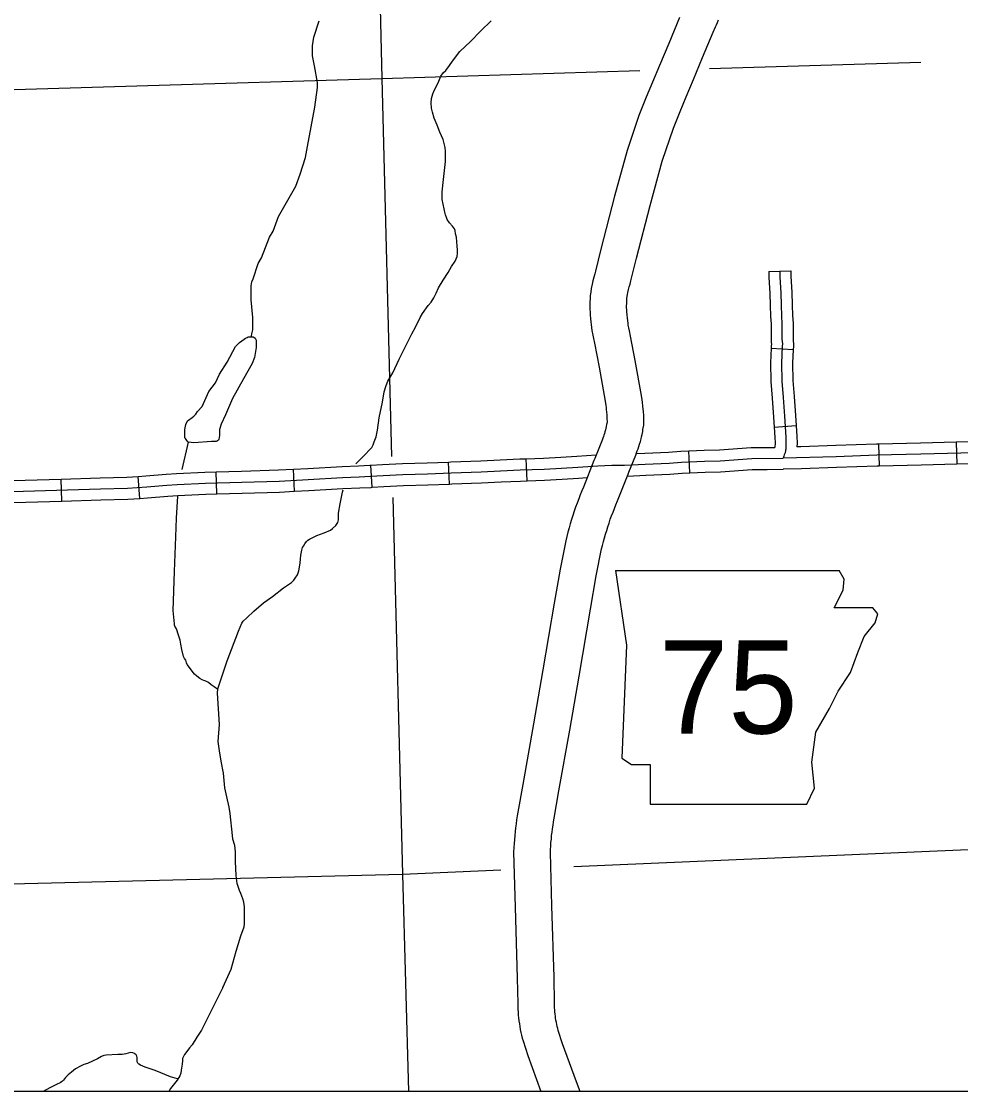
# Model space of a CAD drawing. Extents: x 1720274 to 1751788, y 372074 to 391887.
# Drawn here: x 1736478 to 1737487, y 374371 to 375521 of the extents above; entities that cross this region are included whole.
import ezdxf

# ---------------------------------------------------------------- set-up
doc = ezdxf.new("R2010")
doc.units = 0
for name, color, linetype in [('Level 10', 7, 'Continuous'), ('Level 21', 7, 'Continuous'), ('Level 32', 7, 'Continuous'), ('Level 35', 7, 'Continuous'), ('Level 5', 7, 'Continuous'), ('R_Draft', 7, 'Continuous')]:
    doc.layers.add(name, color=color, linetype=linetype)

msp = doc.modelspace()

# ---------------------------------------------------------------- linework, layer by layer
at = {"layer": 'Level 10'}
for points in [[(1737184.9, 375525.3), (1737173.2, 375497.5), (1737163.5, 375473.9), (1737155.7, 375455.7), (1737148.9, 375439.6), (1737141.2, 375420.2), (1737128.5, 375382.6), (1737115.1, 375333.3), (1737100.4, 375276.4), (1737094.6, 375252.9), (1737093.7, 375249.9), (1737092.7, 375246.2), (1737091.7, 375242.5), (1737090.9, 375238.8), (1737089.9, 375234.3), (1737089.4, 375230.1), (1737089, 375226.7), (1737088.8, 375223.2), (1737088.6, 375219.8), (1737088.5, 375216.3), (1737088.4, 375212.2), (1737088.8, 375208.2), (1737089, 375205.8), (1737089.3, 375201.5), (1737089.7, 375198.3), (1737090, 375195.5), (1737090.3, 375192.3), (1737090.7, 375189), (1737091.7, 375183.9), (1737092.4, 375180.5), (1737093.4, 375175.3), (1737098.5, 375149.8), (1737104.9, 375113.2), (1737105.6, 375108.6), (1737105.9, 375106.3), (1737106.2, 375104), (1737106.4, 375101.5), (1737106.7, 375098), (1737106.9, 375095.9), (1737106.9, 375093.7), (1737107, 375091.6), (1737107, 375091.1), (1737106.7, 375089.3), (1737106.5, 375087.9), (1737106.1, 375085.9), (1737105.7, 375084.2), (1737105.2, 375082.2), (1737104.7, 375080.2), (1737104.1, 375078.4), (1737103.6, 375076.6), (1737103.1, 375075.3), (1737102.4, 375073.4), (1737101.7, 375071.3), (1737101, 375069.6), (1737093.9, 375051.6)], [(1737130.5, 375037), (1737137.8, 375055.2), (1737138.7, 375057.6), (1737139.5, 375059.8), (1737140.3, 375061.9), (1737141.2, 375064.5), (1737142, 375067.1), (1737142.8, 375069.8), (1737143.5, 375072.7), (1737144, 375074.8), (1737144.6, 375077.4), (1737145.3, 375080.6), (1737145.6, 375082.6), (1737146.5, 375087.4), (1737146.5, 375092.1), (1737146.4, 375094.6), (1737146.4, 375097.8), (1737146, 375101.9), (1737145.8, 375104.5), (1737145.6, 375107.7), (1737145, 375112), (1737144.6, 375114.7), (1737143.9, 375119.4), (1737137.3, 375157), (1737132.2, 375182.9), (1737131.1, 375188.6), (1737130.4, 375191.8), (1737129.8, 375194.9), (1737129.6, 375196.9), (1737129.3, 375199.4), (1737129, 375202.5), (1737128.6, 375205.5), (1737128.3, 375209.4), (1737128.1, 375211.6), (1737128, 375213.5), (1737128, 375215.4), (1737128.1, 375218.1), (1737128.2, 375220.7), (1737128.4, 375223.3), (1737128.7, 375225.9), (1737128.9, 375227.8), (1737129.4, 375230), (1737130.1, 375233), (1737130.9, 375236), (1737131.7, 375239), (1737132.7, 375242.6), (1737138.7, 375266.8), (1737153.3, 375323.2), (1737166.3, 375371.1), (1737178.3, 375406.6), (1737185.4, 375424.5), (1737192.1, 375440.2), (1737199.9, 375458.7), (1737209.7, 375482.3), (1737221.1, 375509.5), (1737223.7, 375515.3), (1737224.6, 375517.5), (1737225.7, 375519.9), (1737226.8, 375523)], [(1737093.9, 375051.6), (1737092.9, 375049.4), (1737081.6, 375020.9), (1737079.9, 375016.8), (1737078.2, 375012.5), (1737076.5, 375008.1), (1737074.8, 375003.7), (1737073.2, 374999.3), (1737071.7, 374994.8), (1737070.2, 374990.4), (1737068.8, 374985.9), (1737067.5, 374981.4), (1737066.2, 374976.9), (1737064.9, 374972.4), (1737063.7, 374967.8), (1737062.5, 374962.9), (1737056.6, 374932.5), (1737050.3, 374896.2), (1737038, 374824.3), (1737028, 374766.6), (1737016.3, 374701.3), (1737011.2, 374671.7), (1737010.5, 374667.5), (1737009.8, 374663.3), (1737009.2, 374659.1), (1737008.7, 374654.8), (1737008.2, 374650.6), (1737007.7, 374646.3), (1737007.4, 374642), (1737007.1, 374637.8), (1737006.8, 374633.5), (1737006.6, 374628.6), (1737008.3, 374569.6), (1737010.5, 374493.3), (1737011.1, 374465.8), (1737011.1, 374463), (1737011.2, 374459.9), (1737011.3, 374456.7), (1737011.6, 374453.6), (1737011.8, 374450.4), (1737012.2, 374447.3), (1737012.7, 374444.2), (1737013.2, 374441.1), (1737013.7, 374438), (1737014.4, 374434.9), (1737015.1, 374431.8), (1737015.9, 374428.8), (1737016.8, 374425.7), (1737021.7, 374410.1), (1737035.8, 374371.3)], [(1737077.9, 374371.3), (1737074.1, 374381.7), (1737059.1, 374422.8), (1737054.6, 374437), (1737054, 374439.1), (1737053.5, 374441.3), (1737053, 374443.5), (1737052.5, 374445.7), (1737052.1, 374447.9), (1737051.7, 374450.1), (1737051.4, 374452.4), (1737051.1, 374454.6), (1737050.9, 374456.9), (1737050.8, 374459.1), (1737050.6, 374461.4), (1737050.6, 374463.6), (1737050.6, 374466.3), (1737050, 374494.3), (1737047.8, 374570.8), (1737046.1, 374628.3), (1737046.2, 374631.4), (1737046.5, 374635.1), (1737046.7, 374638.9), (1737047.1, 374642.6), (1737047.4, 374646.4), (1737047.9, 374650.1), (1737048.3, 374653.8), (1737048.9, 374657.5), (1737049.4, 374661.2), (1737050.1, 374665), (1737055.2, 374694.4), (1737066.9, 374759.8), (1737076.9, 374817.6), (1737089.3, 374889.5), (1737095.4, 374925.4), (1737101.1, 374954.4), (1737102, 374958.1), (1737103.1, 374962.2), (1737104.2, 374966.2), (1737105.4, 374970.2), (1737106.6, 374974.2), (1737107.8, 374978.2), (1737109.1, 374982.2), (1737110.5, 374986.2), (1737111.9, 374990.1), (1737113.4, 374994), (1737114.9, 374997.9), (1737116.5, 375001.8), (1737118.2, 375006), (1737129.6, 375034.7), (1737130.5, 375037)]]:
    msp.add_lwpolyline(points, dxfattribs=at)
at = {"layer": 'Level 21'}
for p, q in [((1737116, 374931.3), (1737128, 374851.1)), ((1737361.9, 374921.9), (1737356.4, 374931.1)), ((1737360.6, 374909.9), (1737361.9, 374921.9)), ((1737351.2, 374891.2), (1737360.6, 374909.9)), ((1737392.7, 374891.2), (1737351.2, 374891.2)), ((1737398, 374884.5), (1737392.7, 374891.2)), ((1737395.3, 374875.1), (1737398, 374884.5)), ((1737383.3, 374860.4), (1737395.3, 374875.1)), ((1737376.6, 374843.1), (1737383.3, 374860.4)), ((1737128, 374851.1), (1737122.7, 374729.5)), ((1737368.6, 374821.7), (1737376.6, 374843.1)), ((1737355.2, 374801.6), (1737368.6, 374821.7)), ((1737345.9, 374782.9), (1737355.2, 374801.6)), ((1737331.2, 374757.5), (1737345.9, 374782.9)), ((1737327.2, 374725.4), (1737331.2, 374757.5)), ((1737122.7, 374729.5), (1737133.4, 374722.8)), ((1737133.4, 374722.8), (1737153.4, 374722.8)), ((1737153.4, 374722.8), (1737153.4, 374680)), ((1737329.9, 374697.4), (1737327.2, 374725.4)), ((1737321.8, 374680), (1737329.9, 374697.4)), ((1737153.4, 374680), (1737321.8, 374680))]:
    msp.add_line(p, q, dxfattribs=at)
msp.add_lwpolyline([(1737116, 374931.3), (1737356.4, 374931.1)], dxfattribs=at)
at = {"layer": 'Level 32'}
for p, q in [((1737280.7, 375252.3), (1737304.4, 375253.2)), ((1737283.4, 375169.9), (1737307, 375168.8)), ((1737286.6, 375085.3), (1737310.3, 375086.9)), ((1737398.8, 375066.9), (1737399.4, 375043.3)), ((1737482.2, 375069.1), (1737482.8, 375045.4)), ((1737196.1, 375036.1), (1737195, 375059.7)), ((1736854.6, 375020.6), (1736853.2, 375044.3)), ((1736937.7, 375024.1), (1736936.7, 375047.7)), ((1737021, 375027.6), (1737020.2, 375051.2)), ((1736520.9, 375005.8), (1736520.2, 375029.4)), ((1736604.8, 375008.6), (1736603.1, 375032.2)), ((1736687.5, 375013.5), (1736686.8, 375037.2)), ((1736771.2, 375016.4), (1736769.9, 375040.1))]:
    msp.add_line(p, q, dxfattribs=at)
for points in [[(1737280.7, 375252.3), (1737281, 375245.9), (1737281.3, 375240.5), (1737281.9, 375228.7), (1737282.4, 375216.1), (1737282.6, 375204), (1737283.2, 375196.1), (1737283.2, 375179.3), (1737283.5, 375176.2), (1737283.6, 375174.5), (1737283.5, 375172.7), (1737283.4, 375169.9)], [(1737292.6, 375252.7), (1737292.8, 375246.5), (1737293.1, 375241.1), (1737293.8, 375229.3), (1737294.2, 375216.5), (1737294.5, 375204.6), (1737295, 375196.5), (1737295, 375179.9), (1737295.3, 375177.1), (1737295.4, 375174.7), (1737295.3, 375172.2), (1737294.5, 375154), (1737294.9, 375134.7), (1737296.1, 375117.1), (1737297.7, 375097), (1737299.2, 375074.5), (1737299.3, 375068.1), (1737299, 375061.5), (1737298.9, 375060.5), (1737298.8, 375059.8), (1737298.7, 375058.9), (1737298.5, 375058.2), (1737298.4, 375057.6), (1737297.9, 375056.8), (1737297.3, 375055.3), (1737296.8, 375053.9), (1737296.2, 375051.8)], [(1737304.4, 375253.2), (1737304.6, 375247.1), (1737305, 375241.8), (1737305.6, 375229.8), (1737306.1, 375216.8), (1737306.3, 375205.1), (1737306.9, 375196.9), (1737306.9, 375180.4), (1737307.1, 375178), (1737307.3, 375174.9), (1737307.2, 375171.7), (1737307, 375168.8)], [(1737283.4, 375169.9), (1737282.6, 375154.2), (1737283, 375134.2), (1737284.3, 375116.2), (1737285.9, 375096.1), (1737286.6, 375085.3)], [(1737307, 375168.8), (1737306.3, 375153.9), (1737306.7, 375135.3), (1737308, 375118), (1737309.5, 375097.8), (1737310.3, 375086.9)], [(1737310.3, 375086.9), (1737311.1, 375075), (1737311.2, 375067.9), (1737311, 375064.1)], [(1737286.6, 375085.3), (1737287.4, 375074), (1737287.5, 375068.4), (1737287.2, 375063.5)], [(1737315.4, 375064.2), (1737311, 375064.1)], [(1737398.8, 375066.9), (1737396.6, 375066.9), (1737352.8, 375065.4), (1737315.4, 375064.2)], [(1737482.2, 375069.1), (1737444, 375068.1), (1737398.8, 375066.9)], [(1737565.6, 375071.1), (1737556.9, 375070.9), (1737532.1, 375070.4), (1737501.2, 375069.6), (1737482.2, 375069.1)], [(1737020.2, 375051.2), (1737038.8, 375051.9), (1737057.4, 375052.8), (1737074.5, 375054), (1737095.4, 375055.4)], [(1737138.4, 375056.8), (1737147.6, 375057.2), (1737173, 375058.3), (1737186.1, 375059.3), (1737195, 375059.7)], [(1737195, 375059.7), (1737211.3, 375060.5), (1737227.8, 375061), (1737262, 375063.2), (1737278.7, 375063.4)], [(1737278.7, 375063.4), (1737287.2, 375063.5)], [(1737501.5, 375057.8), (1737444.3, 375056.3), (1737397, 375055), (1737353.2, 375053.5), (1737296.4, 375051.8), (1737296.2, 375051.8)], [(1736456.1, 375015.7), (1736562.4, 375018.9), (1736591.4, 375019.5), (1736612.2, 375021), (1736634, 375022.9), (1736645, 375023.6), (1736675.3, 375024.9), (1736714.3, 375026.1), (1736754.4, 375027.3), (1736785.9, 375029.1), (1736822.6, 375031.1), (1736840.6, 375031.7), (1736852.7, 375032.4), (1736866.2, 375033.2), (1736887.6, 375034.2), (1736914.1, 375034.9), (1736939.5, 375036), (1736971.7, 375037.3), (1736992.5, 375038.3), (1737013.5, 375039.2), (1737039.3, 375040), (1737058.1, 375041), (1737075.4, 375042.1), (1737097.1, 375043.7), (1737112.2, 375044.3)], [(1736769.9, 375040.1), (1736785.2, 375040.9), (1736822.1, 375042.9), (1736840, 375043.5), (1736852, 375044.2), (1736853.2, 375044.3)], [(1736853.2, 375044.3), (1736865.6, 375045), (1736887.2, 375046.1), (1736913.7, 375046.8), (1736936.7, 375047.7)], [(1736936.7, 375047.7), (1736939, 375047.8), (1736971.2, 375049.2), (1736992, 375050.1), (1737013.1, 375051), (1737020.2, 375051.2)], [(1737112.2, 375044.3), (1737119.2, 375044.3), (1737125.9, 375044.4), (1737148.1, 375045.4), (1737173.7, 375046.5), (1737186.9, 375047.5), (1737211.8, 375048.7), (1737228.4, 375049.2), (1737262.5, 375051.4), (1737296.2, 375051.8)], [(1737399.4, 375043.3), (1737397.4, 375043.2), (1737353.6, 375041.7), (1737316.1, 375040.5)], [(1737482.8, 375045.4), (1737444.6, 375044.4), (1737399.4, 375043.3)], [(1737566.2, 375047.4), (1737557.5, 375047.2), (1737532.6, 375046.7), (1737501.8, 375045.9), (1737482.8, 375045.4)], [(1736436.8, 375027), (1736455.8, 375027.5), (1736520.2, 375029.4)], [(1736520.2, 375029.4), (1736562.1, 375030.7), (1736590.9, 375031.4), (1736603.1, 375032.2)], [(1736603.1, 375032.2), (1736611.3, 375032.8), (1736633, 375034.7), (1736644.4, 375035.5), (1736674.8, 375036.8), (1736686.8, 375037.2)], [(1736686.8, 375037.2), (1736714, 375038), (1736753.9, 375039.2), (1736769.9, 375040.1)], [(1737021, 375027.6), (1737039.9, 375028.2), (1737058.8, 375029.2), (1737076.2, 375030.3), (1737085.6, 375031)], [(1737128.8, 375032.7), (1737148.7, 375033.5), (1737174.4, 375034.6), (1737187.6, 375035.6), (1737196.1, 375036.1)], [(1737196.1, 375036.1), (1737212.3, 375036.9), (1737228.9, 375037.3), (1737263, 375039.6), (1737279, 375039.7)], [(1737279, 375039.7), (1737296.4, 375040)], [(1737316.1, 375040.5), (1737296.7, 375040), (1737296.4, 375040)], [(1736771.2, 375016.4), (1736786.5, 375017.3), (1736823.1, 375019.3), (1736841.1, 375019.9), (1736853.4, 375020.5), (1736854.6, 375020.6)], [(1736854.6, 375020.6), (1736866.9, 375021.3), (1736888.1, 375022.4), (1736914.5, 375023.1), (1736937.7, 375024.1)], [(1736937.7, 375024.1), (1736940, 375024.2), (1736972.2, 375025.5), (1736993, 375026.4), (1737013.9, 375027.3), (1737021, 375027.6)], [(1736520.9, 375005.8), (1736562.8, 375007), (1736592, 375007.7), (1736604.8, 375008.6)], [(1736604.8, 375008.6), (1736613.1, 375009.2), (1736634.9, 375011.1), (1736645.7, 375011.8), (1736675.7, 375013.1), (1736687.5, 375013.5)], [(1736687.5, 375013.5), (1736714.7, 375014.3), (1736754.9, 375015.5), (1736771.2, 375016.4)], [(1736437.5, 375003.3), (1736456.5, 375003.8), (1736520.9, 375005.8)]]:
    msp.add_lwpolyline(points, dxfattribs=at)
at = {"layer": 'Level 35'}
for points in [[(1736724.7, 375183.1), (1736725.1, 375185.3), (1736726.2, 375189.8), (1736726.4, 375194.9), (1736726.4, 375203.1), (1736724.5, 375222), (1736724.5, 375237.2), (1736725.3, 375241.3), (1736726.6, 375244.7), (1736732, 375261.1), (1736735.6, 375267.3), (1736744.3, 375289.4), (1736748.1, 375295.8), (1736753.7, 375311.7), (1736772.4, 375344.1), (1736777.3, 375357), (1736782.9, 375374.8), (1736784.9, 375386.9), (1736793, 375429.1), (1736795.8, 375450.2), (1736795.6, 375455.6), (1736792.6, 375473.4), (1736790.5, 375484.1), (1736790.4, 375494.8), (1736791.9, 375504.1), (1736797.7, 375521.7)], [(1736925.7, 375234.9), (1736930.9, 375243), (1736936.3, 375251.4), (1736939.7, 375257.8), (1736943.7, 375263.4), (1736945.8, 375268.4), (1736946.3, 375272.1), (1736946.3, 375275.3), (1736945.9, 375280.2), (1736945.6, 375284.4), (1736945.1, 375289.3), (1736944.1, 375293), (1736943.6, 375296.4), (1736942.9, 375298.2), (1736940.7, 375301.1), (1736937.7, 375304.8), (1736935.3, 375308.3), (1736934.3, 375310.5), (1736933.3, 375313.2), (1736932.6, 375316.1), (1736931.8, 375319.8), (1736930.8, 375324.7), (1736929.9, 375329.7), (1736929.8, 375334.1), (1736929.9, 375338), (1736931.3, 375351.3), (1736933.5, 375370.7), (1736933.5, 375381.4), (1736933, 375385.5), (1736930.8, 375394.4), (1736927.4, 375402.3), (1736924.4, 375409.7), (1736921.2, 375417.3), (1736919.2, 375423.7), (1736918.3, 375428.1), (1736918, 375433.7), (1736918.2, 375438.4), (1736919.8, 375443.4), (1736921.5, 375447.8), (1736925.6, 375455.2), (1736928.3, 375462.3), (1736930.8, 375466), (1736933.6, 375468.5), (1736937.7, 375473.6), (1736940.7, 375478.5), (1736948.6, 375488.9), (1736954.3, 375494.3), (1736960.2, 375499.7), (1736971.2, 375511.1), (1736982.4, 375521.6)], [(1736836.8, 375045.9), (1736844.5, 375053.3), (1736854, 375063.4), (1736855.6, 375066.1), (1736856.7, 375069.5), (1736858.8, 375074.9), (1736860.1, 375082.1), (1736862, 375095.4), (1736865.7, 375111.9), (1736867.5, 375123.2), (1736869.4, 375130.1), (1736871.2, 375134.7), (1736876.6, 375143.6), (1736883.5, 375158.4), (1736890.9, 375173.2), (1736897.1, 375185.5), (1736901.2, 375192.6), (1736906, 375203.2), (1736908.7, 375207.4), (1736914.8, 375215.9), (1736918, 375219.4), (1736920.9, 375224.3), (1736923.2, 375229.3), (1736925.7, 375234.9)], [(1736692.2, 375088.3), (1736690.5, 375082.6), (1736690.5, 375080.8), (1736690.5, 375076.4), (1736689.8, 375072), (1736689.3, 375071.1), (1736688.2, 375070.4), (1736686.8, 375069.8), (1736682, 375069.7), (1736662.7, 375068.4), (1736657.2, 375069.1), (1736656.4, 375069.6), (1736655.3, 375070.7), (1736653.8, 375072.9), (1736653.2, 375073.8), (1736653.2, 375075.3), (1736653.2, 375078), (1736653.2, 375082.6), (1736654.4, 375087.9), (1736656.1, 375091.9), (1736658.6, 375093.9), (1736659.8, 375094.6), (1736661.2, 375095.7), (1736662.7, 375097), (1736665, 375099), (1736666.7, 375102.1), (1736671.9, 375107.4), (1736679.1, 375123.4), (1736686.2, 375132.9), (1736690.4, 375142), (1736698.6, 375155), (1736707.8, 375171.8), (1736712, 375176.3), (1736717, 375179.9), (1736718.4, 375180.7), (1736720.1, 375181.5), (1736721.2, 375182.1), (1736722.7, 375182.3), (1736723.7, 375182.3), (1736725.3, 375182.2), (1736726.7, 375182.1), (1736727.3, 375182), (1736728.9, 375180.7), (1736729.7, 375178.8), (1736729.9, 375170.9), (1736728, 375160.2), (1736725.4, 375153.7), (1736716.4, 375137.2), (1736704.4, 375116), (1736696.8, 375098.3), (1736692.2, 375088.3)], [(1736650.4, 375039.8), (1736657.2, 375069.1)], [(1736694.2, 374483), (1736703.1, 374502.9), (1736708.3, 374522.1), (1736713.2, 374538.6), (1736716.9, 374548.3), (1736717.2, 374551.5), (1736717.2, 374558.4), (1736717.2, 374569.9), (1736716.6, 374575), (1736715.6, 374578.3), (1736713.4, 374584), (1736711.9, 374587.4), (1736709.5, 374594.8), (1736708.3, 374603.6), (1736707.8, 374618.4), (1736707.6, 374628.9), (1736706.8, 374635.9), (1736704.8, 374642.7), (1736704.3, 374646.4), (1736701.8, 374670), (1736700.7, 374676.9), (1736698.4, 374688), (1736696.2, 374697.7), (1736694.7, 374713.6), (1736692.2, 374726.4), (1736690.3, 374737.5), (1736689.1, 374747.3), (1736690.5, 374765.6), (1736688.3, 374799.3), (1736688.8, 374804.2), (1736690, 374808.4), (1736691.5, 374812.8), (1736698.6, 374834), (1736710.7, 374866), (1736714.4, 374874.6), (1736715.9, 374876.8), (1736719.8, 374880.5), (1736727.5, 374887.6), (1736737.9, 374896.3), (1736747.4, 374903.1), (1736759.1, 374912.5), (1736767.7, 374918.4), (1736770.2, 374920.8), (1736771.8, 374923.1), (1736774.1, 374926.5), (1736775.8, 374930.9), (1736776.6, 374934.9), (1736777.1, 374939.3), (1736777.5, 374943.3), (1736777.7, 374947.5), (1736778.8, 374952.9), (1736779.5, 374956), (1736780.7, 374957.5), (1736782.2, 374959.8), (1736784, 374962.4), (1736785.2, 374963.7), (1736787.2, 374964.9), (1736795.2, 374968.9), (1736802.9, 374971.6), (1736809.6, 374974.5), (1736812, 374976.3), (1736815.3, 374979.4), (1736817.5, 374982.7), (1736818.4, 374985.6), (1736818.4, 374988.3), (1736818.5, 374992.7), (1736820.2, 375002.8), (1736822.6, 375015.4), (1736823.3, 375017.9)], [(1736688.7, 374803.2), (1736684.8, 374806.3), (1736681.6, 374808.4), (1736678.5, 374810.7), (1736675.9, 374812.3), (1736673.7, 374812.9), (1736671.7, 374813.9), (1736669.3, 374815.2), (1736666, 374817.6), (1736663.6, 374819.7), (1736655.6, 374830.2), (1736654.8, 374832.1), (1736654.7, 374833.6), (1736654.4, 374834.7), (1736652.9, 374836.5), (1736651.9, 374838.8), (1736650.1, 374846.3), (1736648.8, 374852.1), (1736648.1, 374856.2), (1736647.5, 374858.4), (1736646.4, 374861.7), (1736644.2, 374868.5), (1736642.6, 374871.4), (1736642, 374872.5), (1736642, 374873.8), (1736640.8, 374888.4), (1736641.9, 374930.1), (1736643.4, 374967.3), (1736644.2, 374987.5), (1736645.7, 375010.9)], [(1736694.2, 374483), (1736683.3, 374461.6), (1736671, 374437.5), (1736666.2, 374429.9), (1736661, 374421.7), (1736658.2, 374418.5), (1736655.2, 374414.4), (1736652.9, 374411.2), (1736651.8, 374409), (1736650.8, 374406.8), (1736650.5, 374404.9), (1736650.4, 374400.9), (1736649.4, 374394.4), (1736648.9, 374391.3), (1736647.8, 374388.2), (1736644.8, 374383.7), (1736637.7, 374374.6), (1736635.9, 374371.3)], [(1736645.2, 374384.9), (1736637.9, 374387.3), (1736621.2, 374393.9), (1736610.6, 374397.7), (1736605.7, 374399.8), (1736603.8, 374400.9), (1736602.5, 374401.9), (1736602.1, 374403.4), (1736602.1, 374404.3), (1736602.1, 374406.8), (1736602, 374408.1), (1736601.6, 374409.4), (1736600.7, 374410.7), (1736599.8, 374411.5), (1736599.1, 374412.3), (1736597.4, 374413), (1736595.2, 374413.2), (1736592.1, 374412.7), (1736589.6, 374411.9), (1736588.1, 374411.5), (1736586, 374411.2), (1736581.1, 374411.1), (1736568.8, 374410.4), (1736566.2, 374410), (1736563.6, 374409), (1736559.4, 374406.7), (1736548.4, 374401.6), (1736544.5, 374400.5), (1736541.1, 374398.8), (1736535.7, 374395.7), (1736531.2, 374392.2), (1736527.7, 374389.5), (1736525, 374386.6), (1736522.6, 374383.7), (1736521.7, 374382.6), (1736520.7, 374381.8), (1736519.3, 374380.8), (1736516, 374379.4), (1736508.2, 374375.4), (1736501, 374371.3)]]:
    msp.add_lwpolyline(points, dxfattribs=at)
at = {"layer": 'Level 5'}
for points in [[(1736858.9, 375717.3), (1736865, 375459.9)], [(1736865, 375459.9), (1737142.1, 375468.3)], [(1737217.2, 375470.6), (1737444.4, 375477.5)], [(1736074.7, 375436.3), (1736865, 375459.9)], [(1736865, 375459.9), (1736875.4, 375053.8)], [(1736876.6, 375009.6), (1736887, 374605.1)], [(1737071.4, 374613), (1737528.3, 374632.8)], [(1736146.5, 374586.7), (1736887, 374605.1)], [(1736887, 374605.1), (1736992.8, 374609.6)], [(1736887, 374605.1), (1736893.7, 374371.3)]]:
    msp.add_lwpolyline(points, dxfattribs=at)
at = {"layer": 'R_Draft'}
msp.add_lwpolyline([(1729990.7, 381816.1), (1741847.6, 381816.1), (1741847.6, 374371.3), (1729990.7, 374371.3)], close=True, dxfattribs=at)

# ---------------------------------------------------------------- texts
at = {"layer": 'Level 21'}
msp.add_text('75', height=100.11, dxfattribs=at).set_placement((1737162.9, 374756))

doc.saveas('drawing.dxf')
